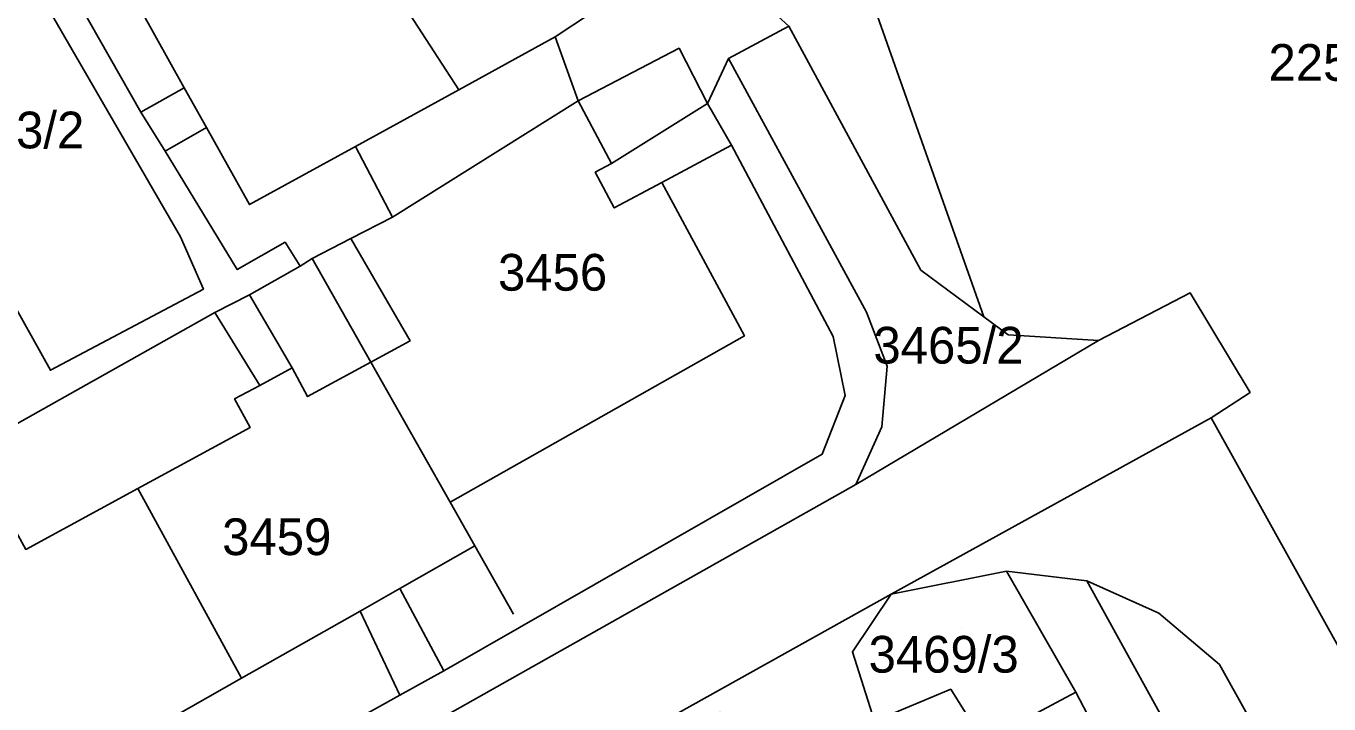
# Model space of a CAD drawing. Extents: x -262715 to -259381, y -1237238 to -1231182.
# Drawn here: x -261416.1 to -261345.1, y -1235461.6 to -1235424.6 of the extents above; entities that cross this region are included whole.
import ezdxf

# ---------------------------------------------------------------- set-up
doc = ezdxf.new("R2010")
doc.units = 0
for name, color, linetype in [('body_kn', 7, 'Continuous'), ('kladpar_druhypozemkov', 7, 'Continuous'), ('kladpar_hranice', 7, 'Continuous'), ('kladpar_parcelnecisla', 7, 'Continuous'), ('kladpar_plochy', 7, 'Continuous'), ('zappar_hrandruhpozemk', 7, 'Continuous')]:
    doc.layers.add(name, color=color, linetype=linetype)

msp = doc.modelspace()

# ---------------------------------------------------------------- linework, layer by layer
at = {"layer": 'body_kn'}
for p, q in [((-261374.54, -1235424.65), (-261374.54, -1235424.65)), ((-261374.54, -1235424.65), (-261374.54, -1235424.65)), ((-261387.27, -1235425.23), (-261387.27, -1235425.23)), ((-261387.27, -1235425.23), (-261387.27, -1235425.23)), ((-261380.52, -1235425.85), (-261380.52, -1235425.85)), ((-261380.52, -1235425.85), (-261380.52, -1235425.85)), ((-261377.82, -1235426.4), (-261377.82, -1235426.4)), ((-261377.82, -1235426.4), (-261377.82, -1235426.4)), ((-261407.48, -1235428.01), (-261407.48, -1235428.01)), ((-261392.53, -1235428.12), (-261392.53, -1235428.12)), ((-261386.02, -1235428.72), (-261386.02, -1235428.72)), ((-261386.02, -1235428.72), (-261386.02, -1235428.72)), ((-261378.97, -1235428.86), (-261378.97, -1235428.86)), ((-261409.84, -1235429.33), (-261409.84, -1235429.33)), ((-261409.84, -1235429.33), (-261409.84, -1235429.33)), ((-261406.27, -1235430.16), (-261406.27, -1235430.16)), ((-261398.15, -1235431.2), (-261398.15, -1235431.2)), ((-261377.67, -1235431.13), (-261377.67, -1235431.13)), ((-261408.53, -1235431.46), (-261408.53, -1235431.46)), ((-261408.53, -1235431.46), (-261408.53, -1235431.46)), ((-261384.2, -1235432.13), (-261384.2, -1235432.13)), ((-261384.2, -1235432.13), (-261384.2, -1235432.13)), ((-261385.09, -1235432.6), (-261385.09, -1235432.6)), ((-261381.46, -1235433.15), (-261381.46, -1235433.15)), ((-261381.46, -1235433.15), (-261381.46, -1235433.15)), ((-261403.93, -1235434.36), (-261403.93, -1235434.36)), ((-261384.05, -1235434.54), (-261384.05, -1235434.54)), ((-261396.14, -1235435.04), (-261396.14, -1235435.04)), ((-261407.68, -1235436.11), (-261407.68, -1235436.11)), ((-261401.99, -1235436.41), (-261401.99, -1235436.41)), ((-261398.41, -1235436.21), (-261398.41, -1235436.21)), ((-261398.41, -1235436.21), (-261398.41, -1235436.21)), ((-261401.17, -1235437.72), (-261401.17, -1235437.72)), ((-261400.52, -1235437.29), (-261400.52, -1235437.29)), ((-261400.52, -1235437.29), (-261400.52, -1235437.29)), ((-261404.59, -1235437.9), (-261404.59, -1235437.9)), ((-261367.35, -1235437.93), (-261367.35, -1235437.93)), ((-261406.44, -1235438.96), (-261406.44, -1235438.96)), ((-261352.68, -1235439.16), (-261352.68, -1235439.16)), ((-261352.68, -1235439.16), (-261352.68, -1235439.16)), ((-261403.92, -1235439.28), (-261403.92, -1235439.28)), ((-261403.92, -1235439.28), (-261403.92, -1235439.28)), ((-261405.81, -1235440.23), (-261405.81, -1235440.23)), ((-261405.81, -1235440.23), (-261405.81, -1235440.23)), ((-261370.31, -1235440.22), (-261370.31, -1235440.22)), ((-261363.92, -1235440.47), (-261363.92, -1235440.47)), ((-261363.92, -1235440.47), (-261363.92, -1235440.47)), ((-261395.18, -1235441.79), (-261395.18, -1235441.79)), ((-261376.96, -1235441.51), (-261376.96, -1235441.51)), ((-261372.12, -1235441.55), (-261372.12, -1235441.55)), ((-261362.59, -1235441.45), (-261362.59, -1235441.45)), ((-261357.67, -1235441.76), (-261357.67, -1235441.76)), ((-261414.77, -1235443.38), (-261414.77, -1235443.38)), ((-261401.61, -1235443.25), (-261401.61, -1235443.25)), ((-261397.32, -1235442.95), (-261397.32, -1235442.95)), ((-261397.32, -1235442.95), (-261397.32, -1235442.95)), ((-261369.19, -1235443.16), (-261369.19, -1235443.16)), ((-261403.37, -1235444.21), (-261403.37, -1235444.21)), ((-261404.74, -1235444.94), (-261404.74, -1235444.94)), ((-261400.76, -1235444.82), (-261400.76, -1235444.82)), ((-261371.47, -1235444.76), (-261371.47, -1235444.76)), ((-261349.41, -1235444.59), (-261349.41, -1235444.59)), ((-261351.54, -1235445.98), (-261351.54, -1235445.98)), ((-261351.54, -1235445.98), (-261351.54, -1235445.98)), ((-261403.89, -1235446.51), (-261403.89, -1235446.51)), ((-261369.47, -1235446.47), (-261369.47, -1235446.47)), ((-261372.72, -1235447.96), (-261372.72, -1235447.96)), ((-261410.01, -1235449.83), (-261410.01, -1235449.83)), ((-261410.01, -1235449.83), (-261410.01, -1235449.83)), ((-261370.9, -1235449.61), (-261370.9, -1235449.61)), ((-261393, -1235450.57), (-261393, -1235450.57)), ((-261391.65, -1235452.95), (-261391.65, -1235452.95)), ((-261391.65, -1235452.95), (-261391.65, -1235452.95)), ((-261362.69, -1235454.33), (-261362.69, -1235454.33)), ((-261362.69, -1235454.33), (-261362.69, -1235454.33)), ((-261358.31, -1235454.86), (-261358.31, -1235454.86)), ((-261358.31, -1235454.86), (-261358.31, -1235454.86)), ((-261395.74, -1235455.27), (-261395.74, -1235455.27)), ((-261395.74, -1235455.27), (-261395.74, -1235455.27)), ((-261368.97, -1235455.57), (-261368.97, -1235455.57)), ((-261368.97, -1235455.57), (-261368.97, -1235455.57)), ((-261397.9, -1235456.5), (-261397.9, -1235456.5)), ((-261397.9, -1235456.5), (-261397.9, -1235456.5)), ((-261389.54, -1235456.66), (-261389.54, -1235456.66)), ((-261354.39, -1235456.61), (-261354.39, -1235456.61)), ((-261371.08, -1235458.72), (-261371.08, -1235458.72)), ((-261393.34, -1235459.75), (-261393.34, -1235459.75)), ((-261351.08, -1235459.4), (-261351.08, -1235459.4)), ((-261404.37, -1235460.16), (-261404.37, -1235460.16)), ((-261395.74, -1235461.08), (-261395.74, -1235461.08)), ((-261365.72, -1235460.76), (-261365.72, -1235460.76)), ((-261358.9, -1235460.91), (-261358.9, -1235460.91))]:
    msp.add_line(p, q, dxfattribs=at)
at = {"layer": 'kladpar_druhypozemkov'}
for p, q in [((-261387.46, -1235437.03), (-261387.46, -1235437.03)), ((-261367.04, -1235441.32), (-261367.04, -1235441.32)), ((-261402.19, -1235451.66), (-261402.19, -1235451.66)), ((-261365.14, -1235457.44), (-261365.14, -1235457.44))]:
    msp.add_line(p, q, dxfattribs=at)
at = {"layer": 'kladpar_hranice'}
for points in [[(-261407.6, -1235319.2), (-261388.8, -1235345), (-261388.21, -1235358.26), (-261380.11, -1235367.49), (-261256.2, -1235473.7), (-261220, -1235476.4), (-261196.8, -1235492.84), (-261209.95, -1235492.67), (-261218.93, -1235481.68), (-261285.56, -1235475.3), (-261328.7, -1235477.82), (-261333.04, -1235479.2), (-261351.54, -1235445.98), (-261349.41, -1235444.59), (-261352.68, -1235439.16), (-261357.67, -1235441.76), (-261362.59, -1235441.45), (-261363.92, -1235440.47)], [(-261363.92, -1235440.47), (-261381.51, -1235390.72), (-261407.6, -1235319.2)], [(-261407.6, -1235319.2), (-261381.51, -1235390.72), (-261363.92, -1235440.47)], [(-261407.49, -1235402.17), (-261405.46, -1235405.78), (-261403.91, -1235404.91), (-261402.22, -1235407.92), (-261403.76, -1235408.79), (-261400.35, -1235414.84), (-261396.92, -1235420.93), (-261395.39, -1235420.07), (-261394.7, -1235421.29), (-261393.67, -1235423.12), (-261395.2, -1235423.98), (-261392.53, -1235428.12), (-261398.15, -1235431.2), (-261403.93, -1235434.36), (-261406.27, -1235430.16), (-261407.48, -1235428.01), (-261411.48, -1235420.82), (-261414.66, -1235415.12), (-261415.88, -1235412.92), (-261418.26, -1235408.59), (-261417.17, -1235407.81), (-261407.49, -1235402.17)], [(-261390.93, -1235409.79), (-261374.54, -1235424.65), (-261377.82, -1235426.4), (-261378.97, -1235428.86), (-261380.52, -1235425.85), (-261386.02, -1235428.72), (-261387.27, -1235425.23), (-261382.56, -1235422.1)], [(-261363.92, -1235440.47), (-261367.35, -1235437.93), (-261374.54, -1235424.65), (-261390.93, -1235409.79)], [(-261417.13, -1235416.52), (-261409.84, -1235429.33), (-261408.53, -1235431.46), (-261404.59, -1235437.9), (-261401.99, -1235436.41), (-261401.17, -1235437.72), (-261403.92, -1235439.28), (-261405.81, -1235440.23), (-261419.1, -1235447.7), (-261423.33, -1235447.25), (-261430.88, -1235451.33), (-261432.86, -1235452.36), (-261446.02, -1235459.74), (-261448.68, -1235461.86), (-261452.5, -1235464.05), (-261449.04, -1235469.9), (-261448.11, -1235471.56), (-261451.77, -1235473.6), (-261452.66, -1235472.13), (-261456.2, -1235466.19), (-261457.05, -1235464.76), (-261464.61, -1235450.93), (-261465.42, -1235449.45), (-261471.81, -1235441.83)], [(-261411.48, -1235420.82), (-261407.48, -1235428.01), (-261406.27, -1235430.16), (-261403.93, -1235434.36), (-261398.15, -1235431.2), (-261396.14, -1235435.04), (-261398.41, -1235436.21), (-261400.52, -1235437.29), (-261401.17, -1235437.72), (-261401.99, -1235436.41), (-261404.59, -1235437.9), (-261408.53, -1235431.46), (-261409.84, -1235429.33), (-261417.13, -1235416.52)], [(-261418.58, -1235417.33), (-261407.68, -1235436.11), (-261406.44, -1235438.96), (-261414.77, -1235443.38), (-261424.07, -1235426.75), (-261425.4, -1235423.97)], [(-261425.4, -1235423.97), (-261424.07, -1235426.75), (-261414.77, -1235443.38), (-261406.44, -1235438.96), (-261407.68, -1235436.11), (-261418.58, -1235417.33)], [(-261382.56, -1235422.1), (-261387.27, -1235425.23), (-261392.53, -1235428.12), (-261395.2, -1235423.98)], [(-261374.54, -1235424.65), (-261367.35, -1235437.93), (-261363.92, -1235440.47), (-261362.59, -1235441.45), (-261357.67, -1235441.76), (-261370.9, -1235449.61), (-261369.47, -1235446.47), (-261369.19, -1235443.16), (-261370.31, -1235440.22), (-261377.82, -1235426.4), (-261374.54, -1235424.65)], [(-261387.27, -1235425.23), (-261386.02, -1235428.72), (-261384.2, -1235432.13), (-261385.09, -1235432.6), (-261384.05, -1235434.54), (-261381.46, -1235433.15), (-261376.96, -1235441.51), (-261393, -1235450.57), (-261397.32, -1235442.95), (-261395.18, -1235441.79), (-261398.41, -1235436.21), (-261396.14, -1235435.04), (-261398.15, -1235431.2), (-261392.53, -1235428.12), (-261387.27, -1235425.23)], [(-261377.82, -1235426.4), (-261370.31, -1235440.22), (-261369.19, -1235443.16), (-261369.47, -1235446.47), (-261370.9, -1235449.61), (-261420.3, -1235477.43), (-261443.34, -1235490.09), (-261470.11, -1235505.2), (-261471.16, -1235503.32), (-261462.48, -1235498.5), (-261472.92, -1235479.85)], [(-261380.52, -1235425.85), (-261378.97, -1235428.86), (-261377.67, -1235431.13), (-261372.12, -1235441.55), (-261371.47, -1235444.76), (-261372.72, -1235447.96), (-261393.34, -1235459.75), (-261395.74, -1235461.08), (-261408.42, -1235468.14), (-261410.55, -1235469.33), (-261418.7, -1235473.78)], [(-261418.7, -1235473.78), (-261410.55, -1235469.33), (-261408.42, -1235468.14), (-261395.74, -1235461.08), (-261393.34, -1235459.75), (-261372.72, -1235447.96), (-261371.47, -1235444.76), (-261372.12, -1235441.55), (-261377.67, -1235431.13), (-261378.97, -1235428.86), (-261377.82, -1235426.4)], [(-261417.09, -1235467.37), (-261412.91, -1235465), (-261410.84, -1235463.83), (-261404.37, -1235460.16), (-261397.9, -1235456.5), (-261395.74, -1235455.27), (-261391.65, -1235452.95), (-261393, -1235450.57), (-261376.96, -1235441.51), (-261381.46, -1235433.15), (-261384.05, -1235434.54), (-261385.09, -1235432.6), (-261384.2, -1235432.13), (-261386.02, -1235428.72), (-261380.52, -1235425.85)], [(-261419.1, -1235447.7), (-261405.81, -1235440.23), (-261403.92, -1235439.28), (-261401.17, -1235437.72), (-261400.52, -1235437.29), (-261398.41, -1235436.21)], [(-261398.41, -1235436.21), (-261395.18, -1235441.79), (-261397.32, -1235442.95), (-261400.76, -1235444.82), (-261401.61, -1235443.25), (-261403.37, -1235444.21), (-261404.74, -1235444.94), (-261403.89, -1235446.51), (-261410.01, -1235449.83), (-261416.12, -1235453.14)], [(-261474.22, -1235506.84), (-261470.11, -1235505.2), (-261443.34, -1235490.09), (-261420.3, -1235477.43), (-261370.9, -1235449.61), (-261357.67, -1235441.76), (-261352.68, -1235439.16)], [(-261352.68, -1235439.16), (-261349.41, -1235444.59), (-261351.54, -1235445.98), (-261368.97, -1235455.57), (-261380.71, -1235462.13), (-261384.52, -1235464.26), (-261395.59, -1235470.52), (-261399.31, -1235472.78), (-261411.78, -1235479.68), (-261414.81, -1235481.47), (-261424.88, -1235487.06), (-261432.77, -1235491.2), (-261442.92, -1235497), (-261447.95, -1235499.79), (-261458.29, -1235505.58), (-261466.57, -1235510.22), (-261469.51, -1235511.93), (-261473.53, -1235515.14)], [(-261397.32, -1235442.95), (-261393, -1235450.57), (-261391.65, -1235452.95), (-261395.74, -1235455.27), (-261397.9, -1235456.5), (-261404.37, -1235460.16), (-261410.84, -1235463.83), (-261412.91, -1235465), (-261417.09, -1235467.37), (-261417.71, -1235466.29), (-261422.87, -1235456.81), (-261419.15, -1235454.79), (-261420, -1235453.22), (-261416.97, -1235451.58), (-261416.12, -1235453.14), (-261410.01, -1235449.83), (-261403.89, -1235446.51), (-261404.74, -1235444.94), (-261403.37, -1235444.21), (-261401.61, -1235443.25), (-261400.76, -1235444.82), (-261397.32, -1235442.95)], [(-261348.7, -1235700.98), (-261254.86, -1235648.43), (-261254.29, -1235649.03), (-261252.24, -1235646.28), (-261250.84, -1235642.82), (-261251.55, -1235638.37), (-261278.31, -1235590.06), (-261297.76, -1235555.37), (-261300.62, -1235557.17), (-261303.29, -1235552.52), (-261300.28, -1235550.68), (-261302.53, -1235546.52), (-261305.55, -1235548.27), (-261308.61, -1235542.94), (-261305.57, -1235541.1), (-261321.66, -1235512.26), (-261351.08, -1235459.4), (-261354.39, -1235456.61), (-261358.31, -1235454.86), (-261362.69, -1235454.33), (-261368.97, -1235455.57), (-261351.54, -1235445.98)], [(-261351.54, -1235445.98), (-261333.04, -1235479.2)], [(-261362.69, -1235454.33), (-261358.9, -1235460.91), (-261363.93, -1235463.61), (-261365.72, -1235460.76), (-261369.88, -1235462.49), (-261371.08, -1235458.72), (-261368.97, -1235455.57), (-261362.69, -1235454.33)], [(-261340.71, -1235494.71), (-261345.55, -1235484.18), (-261346.15, -1235483.23), (-261349.71, -1235477.04), (-261351.02, -1235474.77), (-261358.05, -1235462.55), (-261358.9, -1235460.91), (-261362.69, -1235454.33), (-261358.31, -1235454.86), (-261325.69, -1235513.96)], [(-261358.31, -1235454.86), (-261354.39, -1235456.61), (-261351.08, -1235459.4), (-261321.66, -1235512.26), (-261305.57, -1235541.1), (-261308.61, -1235542.94), (-261305.55, -1235548.27), (-261302.53, -1235546.52), (-261300.28, -1235550.68), (-261303.29, -1235552.52), (-261300.62, -1235557.17), (-261297.76, -1235555.37), (-261278.31, -1235590.06), (-261251.55, -1235638.37), (-261250.84, -1235642.82), (-261252.24, -1235646.28), (-261282.88, -1235591.22), (-261325.69, -1235513.96), (-261358.31, -1235454.86)], [(-261368.97, -1235455.57), (-261371.08, -1235458.72), (-261369.88, -1235462.49), (-261365.72, -1235460.76), (-261363.93, -1235463.61), (-261358.9, -1235460.91), (-261358.05, -1235462.55), (-261362.78, -1235465.42), (-261359.77, -1235470.23), (-261372.7, -1235477.8), (-261378.74, -1235468.4), (-261375.06, -1235465.58), (-261376.32, -1235463.35), (-261378.3, -1235462.03), (-261380.71, -1235462.13), (-261368.97, -1235455.57)]]:
    msp.add_lwpolyline(points, dxfattribs=at)
at = {"layer": 'kladpar_plochy'}
for points in [[(-261419.66, -1235310.13), (-261419.24, -1235310.05), (-261412.12, -1235306.01), (-261409.4, -1235313.95), (-261407.6, -1235319.2), (-261381.51, -1235390.72), (-261363.92, -1235440.47), (-261367.35, -1235437.93), (-261374.54, -1235424.65), (-261390.93, -1235409.79), (-261396.55, -1235390.03), (-261414.44, -1235327.89), (-261415.62, -1235323.86), (-261419.26, -1235311.47)], [(-261407.6, -1235319.2), (-261388.8, -1235345), (-261388.21, -1235358.26), (-261380.11, -1235367.49), (-261256.2, -1235473.7), (-261220, -1235476.4), (-261196.8, -1235492.84), (-261209.95, -1235492.67), (-261218.93, -1235481.68), (-261285.56, -1235475.3), (-261328.7, -1235477.82), (-261333.04, -1235479.2), (-261351.54, -1235445.98), (-261349.41, -1235444.59), (-261352.68, -1235439.16), (-261357.67, -1235441.76), (-261362.59, -1235441.45), (-261363.92, -1235440.47), (-261381.51, -1235390.72)], [(-261407.49, -1235402.17), (-261405.46, -1235405.78), (-261403.91, -1235404.91), (-261402.22, -1235407.92), (-261403.76, -1235408.79), (-261400.35, -1235414.84), (-261396.92, -1235420.93), (-261395.39, -1235420.07), (-261394.7, -1235421.29), (-261393.67, -1235423.12), (-261395.2, -1235423.98), (-261392.53, -1235428.12), (-261398.15, -1235431.2), (-261403.93, -1235434.36), (-261406.27, -1235430.16), (-261407.48, -1235428.01), (-261411.48, -1235420.82), (-261414.66, -1235415.12), (-261415.88, -1235412.92), (-261418.26, -1235408.59), (-261417.17, -1235407.81)], [(-261374.54, -1235424.65), (-261367.35, -1235437.93), (-261363.92, -1235440.47), (-261362.59, -1235441.45), (-261357.67, -1235441.76), (-261370.9, -1235449.61), (-261369.47, -1235446.47), (-261369.19, -1235443.16), (-261370.31, -1235440.22), (-261377.82, -1235426.4)], [(-261387.27, -1235425.23), (-261386.02, -1235428.72), (-261384.2, -1235432.13), (-261385.09, -1235432.6), (-261384.05, -1235434.54), (-261381.46, -1235433.15), (-261376.96, -1235441.51), (-261393, -1235450.57), (-261397.32, -1235442.95), (-261395.18, -1235441.79), (-261398.41, -1235436.21), (-261396.14, -1235435.04), (-261398.15, -1235431.2), (-261392.53, -1235428.12)], [(-261397.32, -1235442.95), (-261393, -1235450.57), (-261391.65, -1235452.95), (-261395.74, -1235455.27), (-261397.9, -1235456.5), (-261404.37, -1235460.16), (-261410.84, -1235463.83), (-261412.91, -1235465), (-261417.09, -1235467.37), (-261417.71, -1235466.29), (-261422.87, -1235456.81), (-261419.15, -1235454.79), (-261420, -1235453.22), (-261416.97, -1235451.58), (-261416.12, -1235453.14), (-261410.01, -1235449.83), (-261403.89, -1235446.51), (-261404.74, -1235444.94), (-261403.37, -1235444.21), (-261401.61, -1235443.25), (-261400.76, -1235444.82)], [(-261362.69, -1235454.33), (-261358.9, -1235460.91), (-261363.93, -1235463.61), (-261365.72, -1235460.76), (-261369.88, -1235462.49), (-261371.08, -1235458.72), (-261368.97, -1235455.57)], [(-261358.31, -1235454.86), (-261354.39, -1235456.61), (-261351.08, -1235459.4), (-261321.66, -1235512.26), (-261305.57, -1235541.1), (-261308.61, -1235542.94), (-261305.55, -1235548.27), (-261302.53, -1235546.52), (-261300.28, -1235550.68), (-261303.29, -1235552.52), (-261300.62, -1235557.17), (-261297.76, -1235555.37), (-261278.31, -1235590.06), (-261251.55, -1235638.37), (-261250.84, -1235642.82), (-261252.24, -1235646.28), (-261282.88, -1235591.22), (-261325.69, -1235513.96)], [(-261368.97, -1235455.57), (-261371.08, -1235458.72), (-261369.88, -1235462.49), (-261365.72, -1235460.76), (-261363.93, -1235463.61), (-261358.9, -1235460.91), (-261358.05, -1235462.55), (-261362.78, -1235465.42), (-261359.77, -1235470.23), (-261372.7, -1235477.8), (-261378.74, -1235468.4), (-261375.06, -1235465.58), (-261376.32, -1235463.35), (-261378.3, -1235462.03), (-261380.71, -1235462.13)]]:
    msp.add_lwpolyline(points, close=True, dxfattribs=at)
for points in [[(-261390.93, -1235409.79), (-261374.54, -1235424.65), (-261377.82, -1235426.4), (-261378.97, -1235428.86), (-261380.52, -1235425.85), (-261386.02, -1235428.72), (-261387.27, -1235425.23), (-261382.56, -1235422.1)], [(-261417.13, -1235416.52), (-261409.84, -1235429.33), (-261408.53, -1235431.46), (-261404.59, -1235437.9), (-261401.99, -1235436.41), (-261401.17, -1235437.72), (-261403.92, -1235439.28), (-261405.81, -1235440.23), (-261419.1, -1235447.7), (-261423.33, -1235447.25), (-261430.88, -1235451.33), (-261432.86, -1235452.36), (-261446.02, -1235459.74), (-261448.68, -1235461.86), (-261452.5, -1235464.05), (-261449.04, -1235469.9), (-261448.11, -1235471.56), (-261451.77, -1235473.6), (-261452.66, -1235472.13), (-261456.2, -1235466.19), (-261457.05, -1235464.76), (-261464.61, -1235450.93), (-261465.42, -1235449.45), (-261471.81, -1235441.83)], [(-261411.48, -1235420.82), (-261407.48, -1235428.01), (-261406.27, -1235430.16), (-261403.93, -1235434.36), (-261398.15, -1235431.2), (-261396.14, -1235435.04), (-261398.41, -1235436.21), (-261400.52, -1235437.29), (-261401.17, -1235437.72), (-261401.99, -1235436.41), (-261404.59, -1235437.9), (-261408.53, -1235431.46), (-261409.84, -1235429.33), (-261417.13, -1235416.52)], [(-261418.58, -1235417.33), (-261407.68, -1235436.11), (-261406.44, -1235438.96), (-261414.77, -1235443.38), (-261424.07, -1235426.75), (-261425.4, -1235423.97)], [(-261425.4, -1235423.97), (-261424.07, -1235426.75), (-261414.77, -1235443.38), (-261406.44, -1235438.96), (-261407.68, -1235436.11), (-261418.58, -1235417.33)], [(-261382.56, -1235422.1), (-261387.27, -1235425.23), (-261392.53, -1235428.12), (-261395.2, -1235423.98)], [(-261418.7, -1235473.78), (-261410.55, -1235469.33), (-261408.42, -1235468.14), (-261395.74, -1235461.08), (-261393.34, -1235459.75), (-261372.72, -1235447.96), (-261371.47, -1235444.76), (-261372.12, -1235441.55), (-261377.67, -1235431.13), (-261378.97, -1235428.86), (-261377.82, -1235426.4), (-261370.31, -1235440.22), (-261369.19, -1235443.16), (-261369.47, -1235446.47), (-261370.9, -1235449.61), (-261420.3, -1235477.43)], [(-261410.84, -1235463.83), (-261404.37, -1235460.16), (-261397.9, -1235456.5), (-261395.74, -1235455.27), (-261391.65, -1235452.95), (-261393, -1235450.57), (-261376.96, -1235441.51), (-261381.46, -1235433.15), (-261384.05, -1235434.54), (-261385.09, -1235432.6), (-261384.2, -1235432.13), (-261386.02, -1235428.72), (-261380.52, -1235425.85), (-261378.97, -1235428.86), (-261377.67, -1235431.13), (-261372.12, -1235441.55), (-261371.47, -1235444.76), (-261372.72, -1235447.96), (-261393.34, -1235459.75), (-261395.74, -1235461.08), (-261408.42, -1235468.14)], [(-261419.1, -1235447.7), (-261405.81, -1235440.23), (-261403.92, -1235439.28), (-261401.17, -1235437.72), (-261400.52, -1235437.29), (-261398.41, -1235436.21), (-261395.18, -1235441.79), (-261397.32, -1235442.95), (-261400.76, -1235444.82), (-261401.61, -1235443.25), (-261403.37, -1235444.21), (-261404.74, -1235444.94), (-261403.89, -1235446.51), (-261410.01, -1235449.83), (-261416.12, -1235453.14)], [(-261474.22, -1235506.84), (-261470.11, -1235505.2), (-261443.34, -1235490.09), (-261420.3, -1235477.43), (-261370.9, -1235449.61), (-261357.67, -1235441.76), (-261352.68, -1235439.16), (-261349.41, -1235444.59), (-261351.54, -1235445.98), (-261368.97, -1235455.57), (-261380.71, -1235462.13), (-261384.52, -1235464.26), (-261395.59, -1235470.52), (-261399.31, -1235472.78), (-261411.78, -1235479.68), (-261414.81, -1235481.47), (-261424.88, -1235487.06), (-261432.77, -1235491.2), (-261442.92, -1235497), (-261447.95, -1235499.79), (-261458.29, -1235505.58), (-261466.57, -1235510.22), (-261469.51, -1235511.93), (-261473.53, -1235515.14)], [(-261321.66, -1235512.26), (-261351.08, -1235459.4), (-261354.39, -1235456.61), (-261358.31, -1235454.86), (-261362.69, -1235454.33), (-261368.97, -1235455.57), (-261351.54, -1235445.98), (-261333.04, -1235479.2)], [(-261340.71, -1235494.71), (-261345.55, -1235484.18), (-261346.15, -1235483.23), (-261349.71, -1235477.04), (-261351.02, -1235474.77), (-261358.05, -1235462.55), (-261358.9, -1235460.91), (-261362.69, -1235454.33), (-261358.31, -1235454.86), (-261325.69, -1235513.96)]]:
    msp.add_lwpolyline(points, dxfattribs=at)
at = {"layer": 'zappar_hrandruhpozemk'}
for p, q in [((-261409.84, -1235429.33), (-261407.48, -1235428.01)), ((-261386.02, -1235428.72), (-261396.14, -1235435.04)), ((-261384.2, -1235432.13), (-261378.97, -1235428.86)), ((-261408.53, -1235431.46), (-261406.27, -1235430.16)), ((-261381.46, -1235433.15), (-261377.67, -1235431.13)), ((-261400.52, -1235437.29), (-261397.32, -1235442.95)), ((-261403.92, -1235439.28), (-261401.61, -1235443.25)), ((-261405.81, -1235440.23), (-261403.37, -1235444.21)), ((-261410.01, -1235449.83), (-261404.37, -1235460.16)), ((-261391.65, -1235452.95), (-261389.54, -1235456.66)), ((-261395.74, -1235455.27), (-261393.34, -1235459.75)), ((-261397.9, -1235456.5), (-261395.74, -1235461.08))]:
    msp.add_line(p, q, dxfattribs=at)
msp.add_lwpolyline([(-261409.84, -1235429.33), (-261408.53, -1235431.46), (-261404.59, -1235437.9)], dxfattribs=at)

# ---------------------------------------------------------------- texts
at = {"layer": 'kladpar_parcelnecisla'}
for s, p in [('2253/2', (-261348.407, -1235427.62)), ('3453/2', (-261421.107, -1235431.3)), ('3456', (-261390.387, -1235439.05)), ('3465/2', (-261369.934, -1235443.02)), ('3459', (-261405.417, -1235453.45)), ('3469/3', (-261370.195, -1235459.85))]:
    msp.add_text(s, height=2, dxfattribs=at).set_placement(p)

doc.saveas('drawing.dxf')
